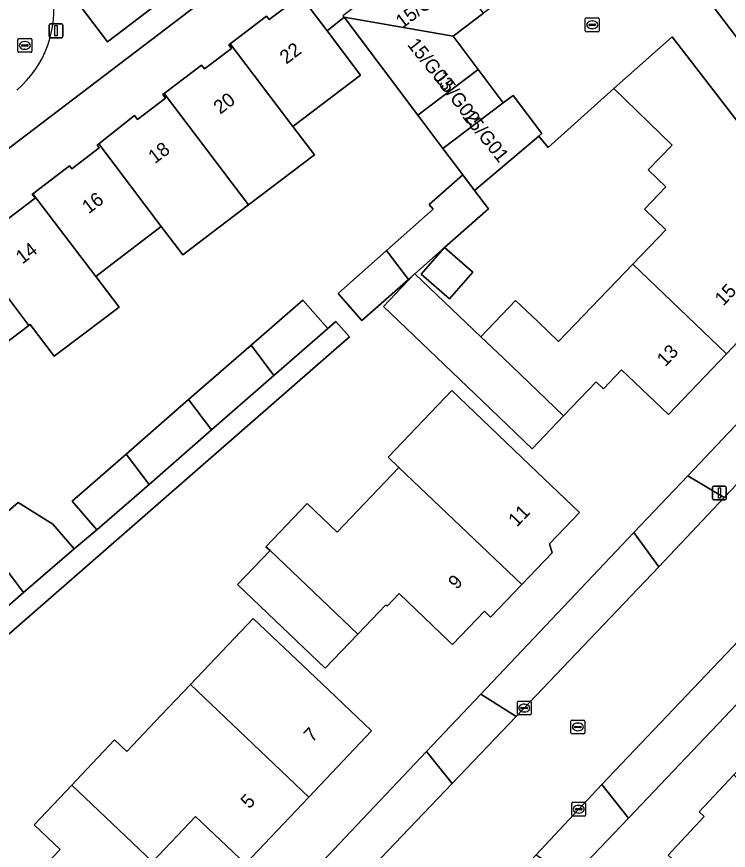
# Model space of a CAD drawing. Extents: x 160030 to 160839, y 385325 to 386450.
# Drawn here: x 160553.3 to 160605, y 385457.4 to 385518 of the extents above; entities that cross this region are included whole.
import ezdxf

# ---------------------------------------------------------------- set-up
doc = ezdxf.new("R2010")
doc.units = 0
for name, color, linetype in [('IMGEO_Erf', 7, 'Continuous'), ('IMGEO_Groenvoorziening', 7, 'Continuous'), ('IMGEO_Kolk', 7, 'Continuous'), ('IMGEO_Lichtmast', 7, 'Continuous'), ('IMGEO_Muur', 7, 'Continuous'), ('IMGEO_Pand', 7, 'Continuous'), ('IMGEO_Pand_nummerreeks', 7, 'Continuous'), ('IMGEO_Rijbaan_lokaal_gesloten', 7, 'Continuous'), ('IMGEO_Rijbaan_lokaal_open', 7, 'Continuous'), ('IMGEO_Rioolput', 7, 'Continuous'), ('IMGEO_Voetpad_open', 7, 'Continuous')]:
    doc.layers.add(name, color=color, linetype=linetype)

msp = doc.modelspace()

# ---------------------------------------------------------------- linework, layer by layer
at = {"layer": 'IMGEO_Erf'}
for points in [[(160572.021, 385523.1), (160537.719, 385496.988), (160516.424, 385480.723)], [(160552.523, 385503.167), (160554.65, 385504.777), (160554.432, 385505.063), (160554.488, 385505.105), (160557.153, 385507.123), (160557.309, 385506.917), (160559.302, 385508.424), (160559.163, 385508.628), (160559.278, 385508.719), (160561.869, 385510.778), (160562.076, 385510.503), (160564.119, 385512.049), (160563.928, 385512.302), (160564.031, 385512.38), (160566.741, 385514.43), (160566.939, 385514.168), (160568.9, 385515.651), (160568.706, 385515.907), (160568.822, 385515.994), (160571.457, 385517.988), (160571.644, 385517.741), (160573.696, 385519.293)], [(160609.051, 385497.898), (160604.844, 385493.492), (160600.638, 385489.086), (160597.24, 385492.329), (160595.918, 385490.944), (160595.386, 385491.451), (160593.019, 385488.971), (160590.749, 385486.594), (160587.132, 385490.046), (160579.941, 385496.911), (160582.18, 385499.264), (160581.755, 385498.889), (160578.377, 385495.903), (160576.647, 385497.861), (160580.175, 385500.979), (160583.563, 385503.972), (160583.254, 385504.321), (160585.702, 385506.483), (160584.26, 385508.395), (160582.436, 385510.815), (160577.082, 385517.915), (160575.852, 385516.923), (160578.28, 385513.715), (160573.367, 385509.982), (160574.926, 385507.921), (160570.148, 385504.292), (160565.369, 385500.662), (160563.812, 385502.723), (160560.227, 385500), (160559.052, 385499.107), (160560.743, 385496.87), (160558.184, 385494.936), (160556.04, 385493.315), (160554.298, 385495.62), (160554.196, 385495.543), (160549.411, 385491.925)], [(160570.327, 385494.106), (160574.095, 385497.388), (160575.901, 385495.314), (160576.496, 385495.832), (160577.466, 385494.718), (160549.116, 385469.982), (160552.055, 385467.172), (160545.783, 385461.55), (160541.383, 385457.606), (160538.677, 385460.625), (160532.951, 385455.492), (160550.815, 385431.937)], [(160552.049, 385431.87), (160567.072, 385447.724), (160569.002, 385449.76), (160570.806, 385451.664), (160572.534, 385453.488), (160583.078, 385464.616), (160587.016, 385468.771), (160598.13, 385480.5), (160602.036, 385484.619), (160612.601, 385495.769)], [(160516.015, 385477.824), (160531.991, 385456.758), (160535.946, 385460.297), (160534.118, 385462.34), (160537.751, 385465.566), (160539.567, 385463.537), (160541.177, 385464.978), (160539.374, 385467.007), (160543.149, 385470.36), (160546.899, 385473.69), (160548.677, 385471.689), (160549.945, 385472.81), (160547.564, 385475.563), (160551.612, 385479.064), (160550.66, 385480.323), (160553.405, 385482.699), (160555.938, 385481.121), (160557.485, 385479.332), (160559.141, 385480.716), (160557.335, 385482.789), (160561.257, 385486.206), (160565.793, 385490.156), (160570.327, 385494.106)], [(160627.873, 385491.477), (160597.731, 385459.782), (160593.634, 385455.473), (160579.098, 385440.188)], [(160554.057, 385454.978), (160556.462, 385457.509), (160554.575, 385459.301), (160557.31, 385462.18), (160558.019, 385462.927), (160560.417, 385465.451), (160561.3, 385464.612), (160563.813, 385467.258), (160565.925, 385469.482), (160570.479, 385474.277), (160575.461, 385469.546), (160579.086, 385466.102), (160574.53, 385461.306), (160569.921, 385456.453), (160566.301, 385459.891), (160563.18, 385456.605)]]:
    msp.add_lwpolyline(points, dxfattribs=at)
for points in [[(160600.439, 385505.597), (160599.163, 385506.832), (160600.913, 385508.641), (160596.685, 385512.731), (160591.898, 385508.456), (160591.223, 385509.273), (160586.56, 385505.346), (160587.562, 385504.018), (160584.381, 385501.208), (160582.221, 385499.3), (160587.02, 385494.719), (160589.536, 385497.354), (160591.146, 385495.818), (160592.666, 385494.367), (160598.045, 385499.979), (160600.449, 385502.486), (160598.889, 385503.995)], [(160584.381, 385501.208), (160586.439, 385499.419), (160584.751, 385497.478), (160582.693, 385499.267)], [(160571.707, 385479.193), (160571.414, 385479.472), (160574.411, 385482.606), (160576.587, 385480.525), (160581.059, 385485.232), (160580.284, 385485.968), (160584.914, 385490.809), (160587.699, 385488.147), (160590.562, 385485.41), (160594.175, 385481.954), (160591.999, 385479.677), (160592.185, 385479.038), (160589.992, 385476.745), (160587.726, 385474.376), (160587.281, 385474.802), (160584.961, 385472.376), (160584.743, 385472.584), (160581.087, 385476.08), (160580.219, 385475.173), (160580.118, 385475.27), (160578.076, 385473.135), (160575.704, 385470.655), (160572.091, 385474.111), (160569.352, 385476.73)], [(160613.636, 385440.663), (160616.042, 385438.403), (160610.667, 385432.748), (160607.861, 385435.414), (160605.462, 385437.694), (160610.808, 385443.32), (160604.25, 385449.553), (160602.047, 385447.185), (160596.323, 385452.479), (160598.631, 385454.974), (160598.94, 385454.689), (160600.925, 385456.808), (160600.618, 385457.095), (160603.238, 385459.892), (160602.864, 385460.242), (160605.38, 385462.929), (160608.263, 385466.007), (160608.712, 385465.586), (160610.961, 385467.987), (160614.61, 385464.569), (160619.651, 385459.848), (160614.462, 385454.307), (160610.082, 385449.631), (160616.421, 385443.606)]]:
    msp.add_lwpolyline(points, close=True, dxfattribs=at)
at = {"layer": 'IMGEO_Groenvoorziening'}
msp.add_lwpolyline([(160556.323, 385520.867), (160559.912, 385516.141), (160571.624, 385525.07), (160565.545, 385533.053), (160557.575, 385527.255), (160557.654, 385527.092), (160557.67, 385526.878), (160556.958, 385522.137)], dxfattribs=at)
at = {"layer": 'IMGEO_Kolk'}
for p, q in [((160594.678, 385517.866), (160595.53, 385517.866)), ((160594.603, 385516.94), (160594.603, 385517.792)), ((160594.862, 385517.36), (160594.862, 385517.372)), ((160595.3, 385517.323), (160594.902, 385517.323)), ((160594.905, 385517.409), (160595.303, 385517.409)), ((160595.091, 385517.646), (160595.116, 385517.646)), ((160595.346, 385517.372), (160595.346, 385517.36)), ((160595.604, 385517.792), (160595.604, 385516.94)), ((160595.53, 385516.866), (160594.678, 385516.866)), ((160595.114, 385517.086), (160595.089, 385517.086)), ((160589.668, 385467.341), (160589.668, 385468.193)), ((160589.743, 385468.267), (160590.595, 385468.267)), ((160590.669, 385468.193), (160590.669, 385467.341)), ((160589.927, 385467.761), (160589.927, 385467.773)), ((160590.365, 385467.724), (160589.967, 385467.724)), ((160589.97, 385467.81), (160590.368, 385467.81)), ((160590.156, 385468.047), (160590.181, 385468.047)), ((160590.411, 385467.773), (160590.411, 385467.761)), ((160590.595, 385467.267), (160589.743, 385467.267)), ((160590.179, 385467.487), (160590.154, 385467.487)), ((160593.624, 385459.998), (160593.624, 385460.85)), ((160593.699, 385460.924), (160594.551, 385460.924)), ((160593.883, 385460.418), (160593.883, 385460.43)), ((160594.321, 385460.381), (160593.923, 385460.381)), ((160593.926, 385460.467), (160594.324, 385460.467)), ((160594.112, 385460.704), (160594.137, 385460.704)), ((160594.367, 385460.43), (160594.367, 385460.418)), ((160594.625, 385460.85), (160594.625, 385459.998)), ((160594.551, 385459.924), (160593.699, 385459.924)), ((160594.135, 385460.144), (160594.11, 385460.144))]:
    msp.add_line(p, q, dxfattribs=at)
for points in [[(160594.678, 385517.866), (160595.53, 385517.866)], [(160594.603, 385516.94), (160594.603, 385517.792)], [(160595.604, 385517.792), (160595.604, 385516.94)], [(160595.53, 385516.866), (160594.678, 385516.866)], [(160589.668, 385467.341), (160589.668, 385468.193)], [(160589.743, 385468.267), (160590.595, 385468.267)], [(160590.669, 385468.193), (160590.669, 385467.341)], [(160590.595, 385467.267), (160589.743, 385467.267)], [(160593.624, 385459.998), (160593.624, 385460.85)], [(160593.699, 385460.924), (160594.551, 385460.924)], [(160594.625, 385460.85), (160594.625, 385459.998)], [(160594.551, 385459.924), (160593.699, 385459.924)]]:
    msp.add_lwpolyline(points, dxfattribs=at)
for centre, radius, start, end in [((160594.68, 385517.79), 0.0765, 91.55205, 178.44795), ((160594.68, 385517.79), 0.0765, 91.55205, 178.44795), ((160595.528, 385517.79), 0.0765, 1.55205, 88.44795), ((160595.528, 385517.79), 0.0765, 1.55205, 88.44795), ((160594.902, 385517.369), 0.0403, 85.87752, 175.75265), ((160594.899, 385517.359), 0.0366, 178.93798, 274.71019), ((160595.303, 385517.366), 0.043, 264.86636, 352.45326), ((160595.307, 385517.371), 0.0386, 1.73085, 96.63898), ((160594.68, 385516.942), 0.0765, 181.55205, 268.44795), ((160594.68, 385516.942), 0.0765, 181.55205, 268.44795), ((160595.528, 385516.942), 0.0765, 271.55205, 358.44795), ((160595.528, 385516.942), 0.0765, 271.55205, 358.44795), ((160589.745, 385468.191), 0.0765, 91.55205, 178.44795), ((160589.745, 385468.191), 0.0765, 91.55205, 178.44795), ((160590.593, 385468.191), 0.0765, 1.55205, 88.44795), ((160590.593, 385468.191), 0.0765, 1.55205, 88.44795), ((160589.967, 385467.77), 0.0403, 85.87752, 175.75265), ((160589.964, 385467.76), 0.0366, 178.93798, 274.71019), ((160590.368, 385467.767), 0.043, 264.86636, 352.45326), ((160590.372, 385467.772), 0.0386, 1.73085, 96.63898), ((160589.745, 385467.343), 0.0765, 181.55205, 268.44795), ((160589.745, 385467.343), 0.0765, 181.55205, 268.44795), ((160590.593, 385467.343), 0.0765, 271.55205, 358.44795), ((160590.593, 385467.343), 0.0765, 271.55205, 358.44795), ((160593.701, 385460.848), 0.0765, 91.55205, 178.44795), ((160593.701, 385460.848), 0.0765, 91.55205, 178.44795), ((160593.923, 385460.427), 0.0403, 85.87752, 175.75265), ((160593.92, 385460.417), 0.0366, 178.93798, 274.71019), ((160594.324, 385460.424), 0.043, 264.86636, 352.45326), ((160594.328, 385460.429), 0.0386, 1.73085, 96.63898), ((160594.549, 385460.848), 0.0765, 1.55205, 88.44795), ((160594.549, 385460.848), 0.0765, 1.55205, 88.44795), ((160593.701, 385460), 0.0765, 181.55205, 268.44795), ((160593.701, 385460), 0.0765, 181.55205, 268.44795), ((160594.549, 385460), 0.0765, 271.55205, 358.44795), ((160594.549, 385460), 0.0765, 271.55205, 358.44795)]:
    msp.add_arc(centre, radius, start, end, dxfattribs=at)
for centre, major_axis, ratio, start_param, end_param in [((160595.09, 385517.366), (-0.387, 0.002), 0.722429, 4.712389, 7.853982), ((160595.115, 385517.366), (-0.39, 0.002), 0.717154, 1.570796, 4.712389), ((160590.155, 385467.767), (-0.387, 0.002), 0.722429, 4.712389, 7.853982), ((160590.18, 385467.767), (-0.39, 0.002), 0.717154, 1.570796, 4.712389), ((160594.111, 385460.424), (-0.387, 0.002), 0.722429, 4.712389, 7.853982), ((160594.136, 385460.424), (-0.39, 0.002), 0.717154, 1.570796, 4.712389)]:
    msp.add_ellipse(centre, major_axis=major_axis, ratio=ratio, start_param=start_param, end_param=end_param, dxfattribs=at)
at = {"layer": 'IMGEO_Lichtmast'}
for p, q in [((160555.667, 385516.531), (160555.667, 385517.331)), ((160555.667, 385517.331), (160555.667, 385516.531)), ((160555.767, 385517.431), (160556.557, 385517.431)), ((160556.557, 385517.431), (160555.767, 385517.431)), ((160556.657, 385517.331), (160556.657, 385516.531)), ((160556.657, 385516.531), (160556.657, 385517.331)), ((160556.557, 385516.431), (160555.767, 385516.431)), ((160555.767, 385516.431), (160556.557, 385516.431)), ((160603.842, 385482.985), (160603.842, 385483.785)), ((160603.842, 385483.785), (160603.842, 385482.985)), ((160603.942, 385483.885), (160604.732, 385483.885)), ((160604.732, 385483.885), (160603.942, 385483.885)), ((160604.832, 385483.785), (160604.832, 385482.985)), ((160604.832, 385482.985), (160604.832, 385483.785)), ((160604.732, 385482.885), (160603.942, 385482.885)), ((160603.942, 385482.885), (160604.732, 385482.885))]:
    msp.add_line(p, q, dxfattribs=at)
for points in [[(160556.087, 385517.306), (160556.237, 385517.306), (160556.237, 385516.556), (160556.087, 385516.556), (160556.087, 385517.306)], [(160604.262, 385483.76), (160604.412, 385483.76), (160604.412, 385483.01), (160604.262, 385483.01), (160604.262, 385483.76)]]:
    msp.add_lwpolyline(points, dxfattribs=at)
for centre, start, end in [((160555.767, 385517.331), 90, 180), ((160555.767, 385517.331), 90, 180), ((160556.557, 385517.331), 0, 90), ((160556.557, 385517.331), 360, 90), ((160555.767, 385516.531), 180, 270), ((160555.767, 385516.531), 180, 270), ((160556.557, 385516.531), 270, 0), ((160556.557, 385516.531), 270, 0), ((160603.942, 385483.785), 90, 180), ((160603.942, 385483.785), 90, 180), ((160604.732, 385483.785), 0, 90), ((160604.732, 385483.785), 360, 90), ((160603.942, 385482.985), 180, 270), ((160603.942, 385482.985), 180, 270), ((160604.732, 385482.985), 270, 0), ((160604.732, 385482.985), 270, 0)]:
    msp.add_arc(centre, 0.1, start, end, dxfattribs=at)
at = {"layer": 'IMGEO_Muur'}
msp.add_lwpolyline([(160591.898, 385508.456), (160596.685, 385512.731)], dxfattribs=at)
at = {"layer": 'IMGEO_Pand'}
for points in [[(160578.995, 385519.532), (160576.998, 385518.026), (160577.082, 385517.915), (160584.994, 385516.539), (160587.21, 385518.21), (160583.596, 385523.002)], [(160573.711, 385519.753), (160573.481, 385519.578), (160573.696, 385519.293), (160571.644, 385517.741), (160571.457, 385517.988), (160568.822, 385515.994), (160573.367, 385509.982), (160578.28, 385513.715), (160575.852, 385516.923), (160574.311, 385518.961)], [(160577.082, 385517.915), (160582.436, 385510.815), (160586.818, 385514.12), (160584.994, 385516.539)], [(160598.045, 385499.979), (160604.844, 385493.492), (160609.051, 385497.898), (160606.886, 385500), (160605.699, 385501.153), (160607.065, 385502.559), (160606.441, 385503.165), (160609.089, 385505.891), (160600.911, 385516.505), (160596.685, 385512.731), (160600.913, 385508.641), (160599.163, 385506.832), (160600.439, 385505.597), (160598.889, 385503.995), (160600.449, 385502.486)], [(160574.926, 385507.921), (160573.367, 385509.982), (160568.822, 385515.994), (160568.706, 385515.907), (160568.9, 385515.651), (160566.939, 385514.168), (160566.741, 385514.43), (160564.031, 385512.38), (160570.148, 385504.292)], [(160588.643, 385511.701), (160586.818, 385514.12), (160582.436, 385510.815), (160584.26, 385508.395)], [(160565.369, 385500.662), (160570.148, 385504.292), (160564.031, 385512.38), (160563.928, 385512.302), (160564.119, 385512.049), (160562.076, 385510.503), (160561.869, 385510.778), (160559.278, 385508.719), (160563.812, 385502.723)], [(160591.223, 385509.273), (160591.454, 385509.467), (160589.361, 385512.243), (160588.643, 385511.701), (160584.26, 385508.395), (160585.702, 385506.483), (160586.56, 385505.346)], [(160559.052, 385499.107), (160560.227, 385500), (160563.812, 385502.723), (160559.278, 385508.719), (160559.163, 385508.628), (160559.302, 385508.424), (160557.309, 385506.917), (160557.153, 385507.123), (160554.488, 385505.105)], [(160584.381, 385501.208), (160587.562, 385504.018), (160586.56, 385505.346), (160585.702, 385506.483), (160583.254, 385504.321), (160583.563, 385503.972), (160580.175, 385500.979), (160580.915, 385500), (160581.755, 385498.889), (160582.18, 385499.264), (160582.221, 385499.3)], [(160559.052, 385499.107), (160554.488, 385505.105), (160554.432, 385505.063), (160554.65, 385504.777), (160552.523, 385503.167), (160552.299, 385503.464), (160549.696, 385501.494), (160550.826, 385500), (160554.196, 385495.543), (160554.298, 385495.62), (160556.04, 385493.315), (160558.184, 385494.936), (160560.743, 385496.87)], [(160550.826, 385500), (160549.696, 385501.494), (160549.603, 385501.424), (160549.849, 385501.098), (160548.36, 385500), (160547.88, 385499.646), (160547.681, 385499.961), (160544.916, 385497.87), (160549.411, 385491.925), (160554.196, 385495.543)], [(160580.175, 385500.979), (160576.647, 385497.861), (160578.377, 385495.903), (160581.755, 385498.889), (160580.915, 385500)], [(160584.381, 385501.208), (160582.693, 385499.267), (160584.751, 385497.478), (160586.439, 385499.419)], [(160604.844, 385493.492), (160598.045, 385499.979), (160592.666, 385494.367), (160591.146, 385495.818), (160589.536, 385497.354), (160587.02, 385494.719), (160588.63, 385493.182), (160593.019, 385488.971), (160595.386, 385491.451), (160595.918, 385490.944), (160597.24, 385492.329), (160600.638, 385489.086)], [(160588.63, 385493.182), (160587.02, 385494.719), (160582.221, 385499.3), (160582.18, 385499.264), (160579.941, 385496.911), (160587.132, 385490.046), (160590.749, 385486.594), (160593.019, 385488.971)], [(160571.99, 385491.907), (160575.901, 385495.314), (160574.095, 385497.388), (160570.327, 385494.106)], [(160567.456, 385487.958), (160571.99, 385491.907), (160570.327, 385494.106), (160565.793, 385490.156)], [(160590.562, 385485.41), (160587.699, 385488.147), (160584.914, 385490.809), (160580.284, 385485.968), (160581.059, 385485.232), (160583.077, 385483.315), (160589.992, 385476.745), (160592.185, 385479.038), (160591.999, 385479.677), (160594.175, 385481.954)], [(160562.92, 385484.007), (160567.456, 385487.958), (160565.793, 385490.156), (160561.257, 385486.206)], [(160561.257, 385486.206), (160557.335, 385482.789), (160559.141, 385480.716), (160562.92, 385484.007)], [(160583.077, 385483.315), (160581.059, 385485.232), (160576.587, 385480.525), (160574.411, 385482.606), (160571.414, 385479.472), (160571.707, 385479.193), (160578.076, 385473.135), (160580.118, 385475.27), (160580.219, 385475.173), (160581.087, 385476.08), (160584.743, 385472.584), (160584.961, 385472.376), (160587.281, 385474.802), (160587.726, 385474.376), (160589.992, 385476.745)], [(160557.485, 385479.332), (160555.938, 385481.121), (160553.405, 385482.699), (160550.66, 385480.323), (160551.612, 385479.064), (160553.813, 385476.155)], [(160571.707, 385479.193), (160569.352, 385476.73), (160572.091, 385474.111), (160575.704, 385470.655), (160578.076, 385473.135)], [(160553.813, 385476.155), (160551.612, 385479.064), (160547.564, 385475.563), (160549.945, 385472.81)], [(160574.53, 385461.306), (160579.086, 385466.102), (160575.461, 385469.546), (160570.479, 385474.277), (160565.925, 385469.482)], [(160565.925, 385469.482), (160563.813, 385467.258), (160561.3, 385464.612), (160560.417, 385465.451), (160558.019, 385462.927), (160557.31, 385462.18), (160563.18, 385456.605), (160566.301, 385459.891), (160569.921, 385456.453), (160574.53, 385461.306)], [(160614.462, 385454.307), (160605.38, 385462.929), (160602.864, 385460.242), (160603.238, 385459.892), (160600.618, 385457.095), (160600.925, 385456.808), (160598.94, 385454.689), (160604.25, 385449.553), (160610.808, 385443.32), (160613.181, 385441.091), (160613.636, 385440.663), (160616.421, 385443.606), (160610.082, 385449.631)], [(160556.462, 385457.509), (160554.057, 385454.978), (160555.869, 385453.257), (160553.42, 385450.68), (160559.097, 385445.287), (160564.063, 385450.515), (160560.558, 385453.844), (160563.18, 385456.605), (160557.31, 385462.18), (160554.575, 385459.301)]]:
    msp.add_lwpolyline(points, close=True, dxfattribs=at)
at = {"layer": 'IMGEO_Rijbaan_lokaal_gesloten'}
for points in [[(160636.886, 385517.029), (160636.727, 385516.848), (160636.604, 385516.708), (160636.496, 385516.585), (160620.664, 385500), (160619.931, 385499.217), (160614.612, 385493.536), (160611.8, 385490.533), (160604.697, 385483.047), (160599.93, 385478.023), (160594.428, 385472.224), (160589.589, 385467.158), (160584.935, 385462.288), (160579.735, 385456.844), (160575.061, 385451.895), (160572.471, 385449.152), (160571.34, 385447.956), (160568.941, 385445.415), (160565.572, 385441.848), (160555.262, 385431.199), (160554.022, 385429.749)], [(160558.265, 385422.607), (160564.214, 385428.662), (160576.631, 385441.837), (160584.057, 385449.675), (160591.025, 385457.115), (160595.802, 385462.217), (160605.761, 385472.666), (160610.371, 385477.516), (160623.258, 385491.075), (160628.702, 385496.816), (160631.72, 385500), (160632.949, 385501.304), (160642.771, 385511.714)]]:
    msp.add_lwpolyline(points, dxfattribs=at)
at = {"layer": 'IMGEO_Rijbaan_lokaal_open'}
msp.add_lwpolyline([(160591.898, 385508.456), (160596.685, 385512.731), (160600.911, 385516.505), (160609.089, 385505.891), (160613.393, 385500), (160614.794, 385498.083), (160616.603, 385500), (160617.43, 385500.901), (160598.052, 385526.385), (160596.072, 385524.892), (160593.857, 385523.222), (160591.641, 385521.551), (160589.425, 385519.88), (160587.21, 385518.21), (160584.994, 385516.539), (160586.818, 385514.12), (160588.643, 385511.701), (160589.361, 385512.243), (160591.454, 385509.467), (160591.223, 385509.273)], close=True, dxfattribs=at)
msp.add_arc((160548.356, 385518.475), 7.663, 310.2608, 9.15579, dxfattribs=at)
at = {"layer": 'IMGEO_Rioolput'}
for p, q in [((160553.4, 385515.444), (160553.4, 385516.296)), ((160553.475, 385516.37), (160554.327, 385516.37)), ((160553.888, 385516.15), (160553.913, 385516.15)), ((160554.401, 385516.296), (160554.401, 385515.444)), ((160553.659, 385515.864), (160553.659, 385515.876)), ((160554.097, 385515.827), (160553.699, 385515.827)), ((160553.702, 385515.913), (160554.1, 385515.913)), ((160553.911, 385515.59), (160553.886, 385515.59)), ((160554.143, 385515.876), (160554.143, 385515.864)), ((160554.327, 385515.37), (160553.475, 385515.37)), ((160593.561, 385465.971), (160593.561, 385466.823)), ((160593.636, 385466.897), (160594.488, 385466.897)), ((160593.82, 385466.391), (160593.82, 385466.403)), ((160593.863, 385466.44), (160594.261, 385466.44)), ((160594.049, 385466.677), (160594.074, 385466.677)), ((160594.304, 385466.403), (160594.304, 385466.391)), ((160594.562, 385466.823), (160594.562, 385465.971)), ((160594.488, 385465.897), (160593.636, 385465.897)), ((160594.258, 385466.354), (160593.86, 385466.354)), ((160594.072, 385466.117), (160594.047, 385466.117))]:
    msp.add_line(p, q, dxfattribs=at)
for points in [[(160553.4, 385515.444), (160553.4, 385516.296)], [(160553.475, 385516.37), (160554.327, 385516.37)], [(160554.401, 385516.296), (160554.401, 385515.444)], [(160554.327, 385515.37), (160553.475, 385515.37)], [(160593.561, 385465.971), (160593.561, 385466.823)], [(160593.636, 385466.897), (160594.488, 385466.897)], [(160594.562, 385466.823), (160594.562, 385465.971)], [(160594.488, 385465.897), (160593.636, 385465.897)]]:
    msp.add_lwpolyline(points, dxfattribs=at)
for centre, radius, start, end in [((160553.477, 385516.294), 0.0765, 91.55205, 178.44795), ((160553.477, 385516.294), 0.0765, 91.55205, 178.44795), ((160554.325, 385516.294), 0.0765, 1.55205, 88.44795), ((160554.325, 385516.294), 0.0765, 1.55205, 88.44795), ((160553.477, 385515.446), 0.0765, 181.55205, 268.44795), ((160553.477, 385515.446), 0.0765, 181.55205, 268.44795), ((160553.699, 385515.873), 0.0403, 85.87752, 175.75265), ((160553.696, 385515.863), 0.0366, 178.93798, 274.71019), ((160554.1, 385515.87), 0.043, 264.86636, 352.45326), ((160554.104, 385515.875), 0.0386, 1.73085, 96.63898), ((160554.325, 385515.446), 0.0765, 271.55205, 358.44795), ((160554.325, 385515.446), 0.0765, 271.55205, 358.44795), ((160593.638, 385466.821), 0.0765, 91.55205, 178.44795), ((160593.638, 385466.821), 0.0765, 91.55205, 178.44795), ((160593.86, 385466.4), 0.0403, 85.87752, 175.75265), ((160593.857, 385466.39), 0.0366, 178.93798, 274.71019), ((160594.261, 385466.397), 0.043, 264.86636, 352.45326), ((160594.265, 385466.402), 0.0386, 1.73085, 96.63898), ((160594.486, 385466.821), 0.0765, 1.55205, 88.44795), ((160594.486, 385466.821), 0.0765, 1.55205, 88.44795), ((160593.638, 385465.973), 0.0765, 181.55205, 268.44795), ((160593.638, 385465.973), 0.0765, 181.55205, 268.44795), ((160594.486, 385465.973), 0.0765, 271.55205, 358.44795), ((160594.486, 385465.973), 0.0765, 271.55205, 358.44795)]:
    msp.add_arc(centre, radius, start, end, dxfattribs=at)
for centre, major_axis, ratio, start_param, end_param in [((160553.887, 385515.87), (-0.387, 0.002), 0.722429, 4.712389, 7.853982), ((160553.912, 385515.87), (-0.39, 0.002), 0.717154, 1.570796, 4.712389), ((160594.048, 385466.397), (-0.387, 0.002), 0.722429, 4.712389, 7.853982), ((160594.073, 385466.397), (-0.39, 0.002), 0.717154, 1.570796, 4.712389)]:
    msp.add_ellipse(centre, major_axis=major_axis, ratio=ratio, start_param=start_param, end_param=end_param, dxfattribs=at)
at = {"layer": 'IMGEO_Voetpad_open'}
for points in [[(160605.097, 385519.649), (160602.837, 385522.656), (160600.501, 385525.764), (160599.105, 385527.621), (160598.074, 385526.846), (160598.288, 385526.563), (160598.052, 385526.385), (160617.43, 385500.901), (160618.449, 385501.983), (160616.861, 385504.13), (160615.324, 385506.167), (160612.609, 385509.782), (160610.26, 385512.895), (160607.952, 385515.954)], [(160577.466, 385494.718), (160576.496, 385495.832), (160575.901, 385495.314), (160571.99, 385491.907), (160567.456, 385487.958), (160562.92, 385484.007), (160559.141, 385480.716), (160557.485, 385479.332), (160553.813, 385476.155), (160549.945, 385472.81), (160548.677, 385471.689), (160544.781, 385468.202), (160541.177, 385464.978), (160539.567, 385463.537), (160535.946, 385460.297), (160531.991, 385456.758), (160532.951, 385455.492), (160538.677, 385460.625), (160543.077, 385464.569), (160549.116, 385469.982)], [(160612.601, 385495.769), (160602.036, 385484.619), (160604.697, 385483.047), (160611.8, 385490.533), (160614.612, 385493.536)], [(160602.036, 385484.619), (160598.13, 385480.5), (160599.93, 385478.023), (160604.697, 385483.047)], [(160598.13, 385480.5), (160587.016, 385468.771), (160589.589, 385467.158), (160594.428, 385472.224), (160599.93, 385478.023)], [(160583.078, 385464.616), (160584.935, 385462.288), (160589.589, 385467.158), (160587.016, 385468.771)], [(160572.534, 385453.488), (160575.061, 385451.895), (160579.735, 385456.844), (160584.935, 385462.288), (160583.078, 385464.616)], [(160593.634, 385455.473), (160597.731, 385459.782), (160595.802, 385462.217), (160591.025, 385457.115)]]:
    msp.add_lwpolyline(points, close=True, dxfattribs=at)
for points in [[(160571.624, 385525.07), (160559.912, 385516.141), (160556.323, 385520.867)], [(160516.424, 385480.723), (160537.719, 385496.988), (160572.021, 385523.1)], [(160574.311, 385518.961), (160575.852, 385516.923), (160577.082, 385517.915), (160576.998, 385518.026)], [(160605.761, 385472.666), (160595.802, 385462.217), (160597.731, 385459.782), (160627.873, 385491.477)]]:
    msp.add_lwpolyline(points, dxfattribs=at)
msp.add_arc((160548.356, 385518.475), 7.663, 310.2608, 9.15579, dxfattribs=at)

# ---------------------------------------------------------------- texts
at = {"layer": 'IMGEO_Pand_nummerreeks'}
for s, rotation, p in [('15/G04', 36.77719, (160581.302, 385517.06)), ('22', 37.12334, (160572.888, 385514.469)), ('15/G03', 308.60128, (160581.631, 385515.914)), ('15/G02', 307.39994, (160583.579, 385513.514)), ('20', 37.12334, (160568.082, 385510.83)), ('15/G01', 308.6859, (160585.615, 385510.712)), ('18', 37.12334, (160563.343, 385507.244)), ('16', 37.12334, (160558.53, 385503.6)), ('14', 37.12194, (160553.719, 385499.958)), ('15', 46.32696, (160604.617, 385496.904)), ('13', 46.32937, (160600.411, 385492.498)), ('11', 46.11164, (160589.626, 385480.859)), ('9', 46.11164, (160585.258, 385476.319)), ('7', 46.47364, (160574.778, 385465.226)), ('5', 46.47261, (160570.196, 385460.401))]:
    msp.add_text(s, height=1, rotation=rotation, dxfattribs=at).set_placement(p)

doc.saveas('drawing.dxf')
